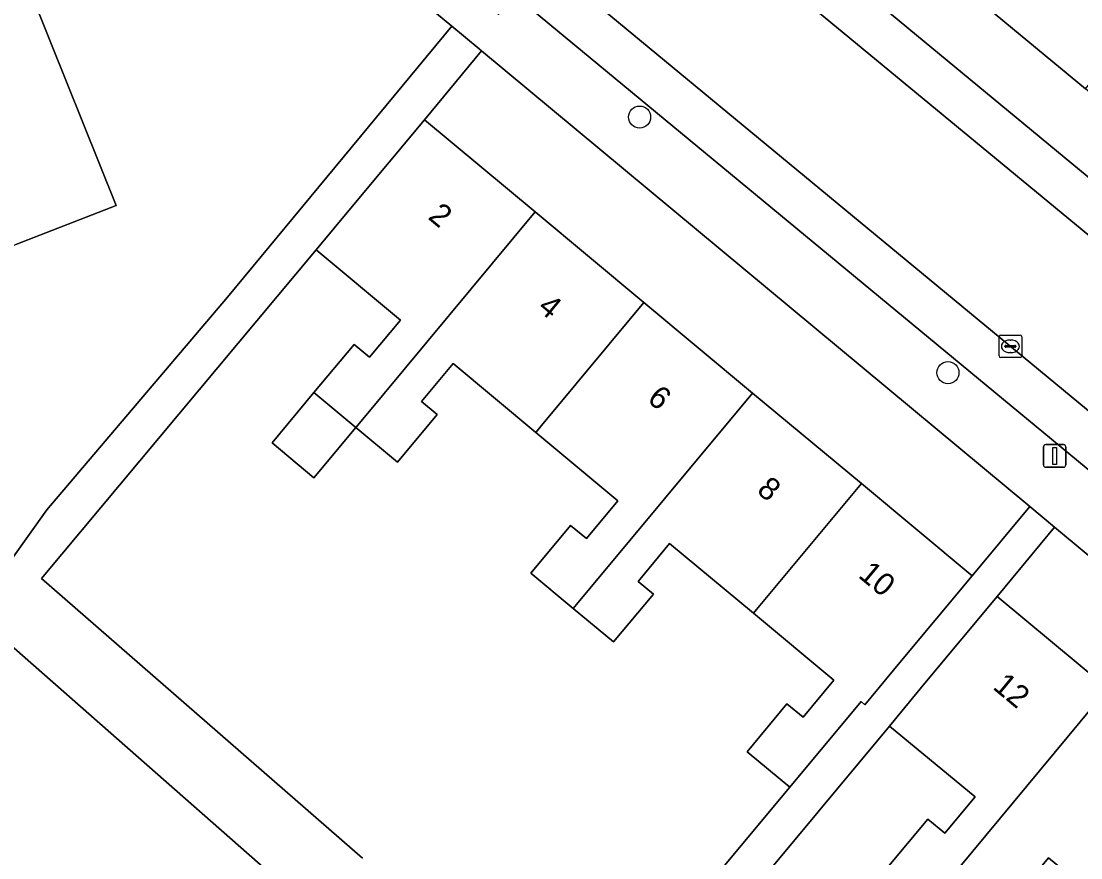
# Model space of a CAD drawing. Extents: x 158352 to 159489, y 383828 to 384603.
# Drawn here: x 159100.08 to 159147.03, y 384338.42 to 384375.47 of the extents above; entities that cross this region are included whole.
import ezdxf

# ---------------------------------------------------------------- set-up
doc = ezdxf.new("R2010")
doc.units = 0
for name, color, linetype in [('IMGEO_Boom', 7, 'Continuous'), ('IMGEO_Erf', 7, 'Continuous'), ('IMGEO_Kolk', 7, 'Continuous'), ('IMGEO_Lichtmast', 7, 'Continuous'), ('IMGEO_Pand', 7, 'Continuous'), ('IMGEO_Pand_nummerreeks', 7, 'Continuous'), ('IMGEO_Parkeervlak_open', 7, 'Continuous'), ('IMGEO_Rijbaan_lokaal_open', 7, 'Continuous'), ('IMGEO_Voetpad_open', 7, 'Continuous')]:
    doc.layers.add(name, color=color, linetype=linetype)

msp = doc.modelspace()

# ---------------------------------------------------------------- linework, layer by layer
at = {"layer": 'IMGEO_Boom'}
for centre in [(159127.48, 384371.221), (159141.141, 384359.9)]:
    msp.add_circle(centre, 0.489, dxfattribs=at)
at = {"layer": 'IMGEO_Erf'}
for points in [[(159128.173, 384397.847), (159129.636, 384387.029), (159130.97, 384385.92), (159147.241, 384372.466), (159149.91, 384375.693), (159145.624, 384379.243), (159147.747, 384381.806), (159152.033, 384378.256), (159154.466, 384381.193), (159153.473, 384383.358), (159152.203, 384386.3), (159155.075, 384387.538), (159157.668, 384388.656), (159158.83, 384385.963), (159163.778, 384388.087), (159162.633, 384390.743), (159165.526, 384391.991), (159168.115, 384393.108), (159169.318, 384390.318), (159174.254, 384392.453), (159173.219, 384394.853), (159171.744, 384398.276)], [(159098.058, 384349.419), (159101.215, 384353.826), (159109.228, 384363.24), (159119.167, 384375.24), (159107.869, 384384.597), (159091.069, 384382.345)], [(159099.507, 384379.227), (159101.369, 384374.587), (159104.293, 384367.298), (159099.853, 384365.579)], [(159124.66, 384330.169), (159134.129, 384341.543), (159132.243, 384343.114), (159134.009, 384345.234), (159134.72, 384344.642), (159136.085, 384346.281), (159132.523, 384349.247), (159128.81, 384352.339), (159127.41, 384350.658), (159128.09, 384350.092), (159126.326, 384347.973), (159124.543, 384349.457), (159122.664, 384351.022), (159124.424, 384353.135), (159125.126, 384352.551), (159126.519, 384354.223), (159122.881, 384357.252), (159119.219, 384360.302), (159117.824, 384358.627), (159118.512, 384358.054), (159116.748, 384355.936), (159114.906, 384357.47), (159113.05, 384355.249), (159111.199, 384356.792), (159113.051, 384359.015), (159114.832, 384361.153), (159115.519, 384360.581), (159116.888, 384362.224), (159113.149, 384365.337), (159100.977, 384350.786), (159115.203, 384338.402)], [(159099.792, 384327.883), (159101.504, 384325.964), (159103.037, 384324.246), (159101.015, 384322.442), (159100.429, 384323.098), (159098.653, 384321.513), (159100.911, 384318.982), (159101.149, 384319.195), (159101.431, 384318.879), (159116.426, 384333.059), (159099.404, 384348.031)], [(159148.294, 384336.178), (159145.598, 384338.414), (159144.091, 384336.597), (159143.772, 384336.862), (159142.24, 384335.016), (159142.145, 384334.901), (159140.697, 384333.156), (159138.889, 384334.655), (159140.337, 384336.401), (159138.449, 384337.967), (159140.247, 384340.133), (159141.008, 384339.502), (159142.34, 384341.109), (159138.552, 384344.251), (159125.841, 384328.975), (159130.661, 384324.622), (159132.979, 384327.188), (159137.473, 384323.129), (159137.765, 384323.481), (159141.987, 384319.667), (159139.375, 384316.752), (159144.571, 384312.059), (159149.226, 384307.855)]]:
    msp.add_lwpolyline(points, dxfattribs=at)
for points in [[(159120.478, 384374.154), (159117.952, 384371.105), (159122.859, 384367.018), (159127.674, 384363.009), (159132.489, 384358.999), (159137.306, 384354.988), (159142.212, 384350.902), (159144.765, 384353.968)], [(159145.858, 384353.06), (159143.315, 384349.994), (159148.23, 384345.917), (159153.053, 384341.917), (159157.876, 384337.917), (159162.699, 384333.916), (159167.522, 384329.915), (159172.438, 384325.838), (159174.961, 384328.874), (159166.902, 384335.57)]]:
    msp.add_lwpolyline(points, close=True, dxfattribs=at)
at = {"layer": 'IMGEO_Kolk'}
for p, q in [((159143.407, 384360.641), (159143.407, 384361.493)), ((159143.482, 384361.567), (159144.334, 384361.567)), ((159143.895, 384361.347), (159143.92, 384361.347)), ((159144.408, 384361.493), (159144.408, 384360.641)), ((159143.666, 384361.061), (159143.666, 384361.073)), ((159144.104, 384361.024), (159143.706, 384361.024)), ((159143.709, 384361.11), (159144.107, 384361.11)), ((159144.15, 384361.073), (159144.15, 384361.061)), ((159144.334, 384360.567), (159143.482, 384360.567)), ((159143.918, 384360.787), (159143.893, 384360.787))]:
    msp.add_line(p, q, dxfattribs=at)
for points in [[(159143.407, 384360.641), (159143.407, 384361.493)], [(159143.482, 384361.567), (159144.334, 384361.567)], [(159144.408, 384361.493), (159144.408, 384360.641)], [(159144.334, 384360.567), (159143.482, 384360.567)]]:
    msp.add_lwpolyline(points, dxfattribs=at)
for centre, radius, start, end in [((159143.484, 384361.491), 0.0765, 91.552, 178.448), ((159143.484, 384361.491), 0.0765, 91.552, 178.448), ((159144.332, 384361.491), 0.0765, 1.552, 88.448), ((159144.332, 384361.491), 0.0765, 1.552, 88.448), ((159143.706, 384361.07), 0.0403, 85.8775, 175.7526), ((159143.703, 384361.06), 0.0366, 178.938, 274.7102), ((159144.107, 384361.067), 0.043, 264.8664, 352.4533), ((159144.111, 384361.072), 0.0386, 1.7309, 96.639), ((159143.484, 384360.643), 0.0765, 181.552, 268.448), ((159143.484, 384360.643), 0.0765, 181.552, 268.448), ((159144.332, 384360.643), 0.0765, 271.552, 358.448), ((159144.332, 384360.643), 0.0765, 271.552, 358.448)]:
    msp.add_arc(centre, radius, start, end, dxfattribs=at)
for centre, major_axis, ratio, start_param, end_param in [((159143.894, 384361.067), (-0.387, 0.002), 0.722429, 4.712389, 7.853982), ((159143.919, 384361.067), (-0.39, 0.002), 0.717154, 1.570796, 4.712389)]:
    msp.add_ellipse(centre, major_axis=major_axis, ratio=ratio, start_param=start_param, end_param=end_param, dxfattribs=at)
at = {"layer": 'IMGEO_Lichtmast'}
for p, q in [((159145.373, 384355.812), (159145.373, 384356.612)), ((159145.373, 384356.612), (159145.373, 384355.812)), ((159145.473, 384356.712), (159146.263, 384356.712)), ((159146.263, 384356.712), (159145.473, 384356.712)), ((159146.363, 384356.612), (159146.363, 384355.812)), ((159146.363, 384355.812), (159146.363, 384356.612)), ((159146.263, 384355.712), (159145.473, 384355.712)), ((159145.473, 384355.712), (159146.263, 384355.712))]:
    msp.add_line(p, q, dxfattribs=at)
msp.add_lwpolyline([(159145.793, 384356.587), (159145.943, 384356.587), (159145.943, 384355.837), (159145.793, 384355.837), (159145.793, 384356.587)], dxfattribs=at)
for centre, start, end in [((159145.473, 384356.612), 90, 180), ((159145.473, 384356.612), 90, 180), ((159146.263, 384356.612), 0, 90), ((159146.263, 384356.612), 360, 90), ((159145.473, 384355.812), 180, 270), ((159145.473, 384355.812), 180, 270), ((159146.263, 384355.812), 270, 0), ((159146.263, 384355.812), 270, 0)]:
    msp.add_arc(centre, 0.1, start, end, dxfattribs=at)
at = {"layer": 'IMGEO_Pand'}
for points in [[(159087.208, 384374.629), (159091.812, 384367.787), (159092.838, 384366.263), (159097.445, 384368.046), (159098.933, 384365.223), (159099.853, 384365.579), (159104.293, 384367.298), (159101.369, 384374.587), (159099.507, 384379.227), (159092.904, 384378.222), (159087.497, 384374.527), (159087.353, 384374.731)], [(159122.859, 384367.018), (159117.952, 384371.105), (159114.753, 384367.263), (159113.149, 384365.337), (159116.888, 384362.224), (159115.519, 384360.581), (159114.832, 384361.153), (159113.051, 384359.015), (159114.906, 384357.47), (159115.217, 384357.843)], [(159122.859, 384367.018), (159115.217, 384357.843), (159114.906, 384357.47), (159116.748, 384355.936), (159118.512, 384358.054), (159117.824, 384358.627), (159119.219, 384360.302), (159122.881, 384357.252), (159123.136, 384357.558), (159127.674, 384363.009)], [(159127.674, 384363.009), (159123.136, 384357.558), (159122.881, 384357.252), (159126.519, 384354.223), (159125.126, 384352.551), (159124.424, 384353.135), (159122.664, 384351.022), (159124.543, 384349.457), (159124.689, 384349.632), (159132.489, 384358.999)], [(159114.906, 384357.47), (159113.051, 384359.015), (159111.199, 384356.792), (159113.05, 384355.249)], [(159132.523, 384349.247), (159132.656, 384349.406), (159137.306, 384354.988), (159132.489, 384358.999), (159124.689, 384349.632), (159124.543, 384349.457), (159126.326, 384347.973), (159128.09, 384350.092), (159127.41, 384350.658), (159128.81, 384352.339)], [(159132.523, 384349.247), (159136.085, 384346.281), (159134.72, 384344.642), (159134.009, 384345.234), (159132.243, 384343.114), (159134.129, 384341.543), (159137.29, 384345.34), (159137.462, 384345.197), (159139.013, 384347.06), (159142.212, 384350.902), (159137.306, 384354.988), (159132.656, 384349.406)], [(159140.337, 384336.401), (159140.448, 384336.535), (159148.23, 384345.917), (159143.315, 384349.994), (159140.124, 384346.146), (159138.552, 384344.251), (159142.34, 384341.109), (159141.008, 384339.502), (159140.247, 384340.133), (159138.449, 384337.967)], [(159153.053, 384341.917), (159148.23, 384345.917), (159140.448, 384336.535), (159140.337, 384336.401), (159142.145, 384334.901), (159142.24, 384335.016), (159143.772, 384336.862), (159144.091, 384336.597), (159145.598, 384338.414), (159148.294, 384336.178)]]:
    msp.add_lwpolyline(points, close=True, dxfattribs=at)
at = {"layer": 'IMGEO_Parkeervlak_open'}
for points in [[(159115.711, 384392.12), (159179.899, 384339.172)], [(159179.004, 384342.43), (159130.058, 384382.864), (159128.199, 384384.372), (159119.306, 384391.682)], [(159176.347, 384334.285), (159109.549, 384389.464)], [(159110.323, 384386.275), (159118.159, 384379.816), (159121.958, 384376.596), (159122.731, 384375.96), (159172.469, 384334.86)]]:
    msp.add_lwpolyline(points, dxfattribs=at)
at = {"layer": 'IMGEO_Rijbaan_lokaal_open'}
msp.add_lwpolyline([(159113.875, 384393.894), (159108.892, 384390.418), (159109.549, 384389.464), (159176.347, 384334.285), (159182.845, 384328.912), (159206.145, 384309.643), (159207.264, 384308.732), (159210.002, 384314.188), (159209.805, 384314.35), (159187.062, 384333.221), (159182.267, 384337.229), (159179.899, 384339.172), (159115.711, 384392.12)], dxfattribs=at)
at = {"layer": 'IMGEO_Voetpad_open'}
for points in [[(159148.393, 384371.513), (159147.241, 384372.466), (159130.97, 384385.92), (159129.636, 384387.029), (159128.173, 384397.847), (159127.049, 384401.051), (159117.553, 384396.897)], [(159119.306, 384391.682), (159128.199, 384384.372), (159130.058, 384382.864), (159179.004, 384342.43)], [(159110.016, 384386.933), (159107.869, 384384.597), (159119.167, 384375.24), (159120.371, 384374.243), (159120.478, 384374.154), (159144.765, 384353.968), (159145.858, 384353.06), (159166.902, 384335.57), (159174.961, 384328.874), (159176.116, 384327.914), (159206.109, 384302.993), (159209.535, 384305.202)], [(159172.469, 384334.86), (159122.731, 384375.96), (159121.958, 384376.596), (159121.225, 384375.767), (159117.438, 384378.928), (159118.159, 384379.816), (159110.323, 384386.275)], [(159115.203, 384338.402), (159100.977, 384350.786), (159113.149, 384365.337), (159114.753, 384367.263), (159117.952, 384371.105), (159120.478, 384374.154), (159120.371, 384374.243), (159119.167, 384375.24), (159109.228, 384363.24), (159101.215, 384353.826), (159098.058, 384349.419)], [(159125.841, 384328.975), (159138.552, 384344.251), (159140.124, 384346.146), (159143.315, 384349.994), (159145.858, 384353.06), (159144.765, 384353.968), (159142.212, 384350.902), (159139.013, 384347.06), (159137.462, 384345.197), (159137.29, 384345.34), (159134.129, 384341.543), (159124.66, 384330.169)], [(159099.404, 384348.031), (159116.426, 384333.059), (159101.431, 384318.879), (159099.398, 384317.065)]]:
    msp.add_lwpolyline(points, dxfattribs=at)

# ---------------------------------------------------------------- texts
at = {"layer": 'IMGEO_Pand_nummerreeks'}
for s, rotation, p in [('2', 320.2135, (159118.065, 384366.741)), ('4', 320.2135, (159122.919, 384362.7)), ('6', 320.2135, (159127.771, 384358.659)), ('8', 320.2135, (159132.626, 384354.615)), ('10', 320.2135, (159137.124, 384350.871)), ('12', 320.3261, (159143.081, 384345.927))]:
    msp.add_text(s, height=1, rotation=rotation, dxfattribs=at).set_placement(p)

doc.saveas('drawing.dxf')
